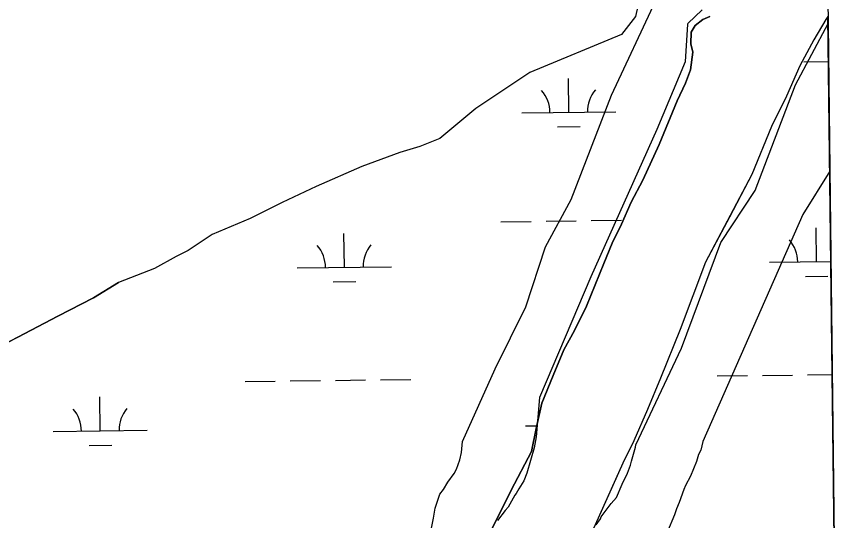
# Model space of a CAD drawing. Extents: x 3684037 to 3722149, y 433263 to 459021.
# Drawn here: x 3719128 to 3720009, y 440050 to 440586 of the extents above; entities that cross this region are included whole.
import ezdxf

# ---------------------------------------------------------------- set-up
doc = ezdxf.new("R2010")
doc.units = 0
for name, color, linetype in [('V-GRID-FRAM', 7, 'Continuous'), ('V-SITE-VEGE', 7, 'Continuous'), ('V-TOPO-SHOR', 7, 'Continuous'), ('V-WETL-SWMP', 7, 'Continuous')]:
    doc.layers.add(name, color=color, linetype=linetype)

msp = doc.modelspace()

# ---------------------------------------------------------------- linework, layer by layer
at = {"layer": 'V-GRID-FRAM'}
msp.add_lwpolyline([(3688058.95, 456858.86), (3719789.33, 457228.09), (3720008.82, 439046.89), (3688262.58, 438677.48), (3688058.95, 456858.86)], dxfattribs=at)
at = {"layer": 'V-SITE-VEGE'}
for p, q in [((3719760.27, 440502.14), (3719807.23, 440602.43)), ((3719856.68, 440592.58), (3719841.34, 440578.19)), ((3719841.05, 440577.55), (3719838.41, 440537.46)), ((3719841.34, 440578.19), (3719841.05, 440577.55)), ((3719955.73, 440513.11), (3719990.34, 440578.05)), ((3719990.34, 440578.05), (3719992.23, 440421.4)), ((3719838.41, 440537.46), (3719808.51, 440465.52)), ((3719912.79, 440400.84), (3719955.73, 440513.11)), ((3719717.31, 440391.02), (3719760.27, 440502.14)), ((3719808.51, 440465.52), (3719738.13, 440309.09)), ((3719992.23, 440421.4), (3719963.61, 440375.13)), ((3719876.22, 440345.63), (3719912.79, 440400.84)), ((3719689.89, 440340.77), (3719717.31, 440391.02)), ((3719963.61, 440375.13), (3719857.25, 440133.92)), ((3719834.54, 440233.26), (3719876.22, 440345.63)), ((3719669.04, 440277.24), (3719689.89, 440340.77)), ((3719738.13, 440309.09), (3719683.47, 440180.9)), ((3719636.48, 440211.29), (3719669.04, 440277.24)), ((3719786.11, 440130.52), (3719834.54, 440233.26)), ((3719601.63, 440134.15), (3719636.48, 440211.29)), ((3719683.47, 440180.9), (3719680.24, 440139.01)), ((3719600.79, 440122.44), (3719601.63, 440134.15)), ((3719680.24, 440139.01), (3719678, 440127.29)), ((3719857.25, 440133.92), (3719854.98, 440125)), ((3719678, 440127.29), (3719670.26, 440100.54)), ((3719781.58, 440113.16), (3719785.67, 440128.17)), ((3719785.67, 440128.17), (3719786.11, 440130.52)), ((3719854.98, 440125), (3719852.67, 440120.3)), ((3719598.98, 440114.47), (3719600.79, 440122.44)), ((3719851.31, 440115.14), (3719850.4, 440112.79)), ((3719852.67, 440120.3), (3719851.31, 440115.14)), ((3719595.32, 440104.6), (3719598.98, 440114.47)), ((3719777, 440100.48), (3719780.21, 440108.94)), ((3719780.21, 440108.94), (3719781.58, 440113.16)), ((3719850.4, 440112.79), (3719843.97, 440097.29)), ((3719586.07, 440090.95), (3719593.02, 440099.9)), ((3719593.02, 440099.9), (3719595.32, 440104.6)), ((3719670.26, 440100.54), (3719667.05, 440092.09)), ((3719771.48, 440088.73), (3719777, 440100.48)), ((3719581.45, 440082.95), (3719586.07, 440090.95)), ((3719667.05, 440092.09), (3719661.5, 440083.61)), ((3719765.51, 440074.64), (3719771.48, 440088.73)), ((3719843.97, 440097.29), (3719838.9, 440087.42)), ((3719577.75, 440078.24), (3719581.45, 440082.95)), ((3719661.5, 440083.61), (3719658.73, 440078.91)), ((3719837.07, 440083.19), (3719832.03, 440069.1)), ((3719838.9, 440087.42), (3719837.07, 440083.19)), ((3719572.72, 440063.22), (3719577.75, 440078.24)), ((3719657.34, 440077.02), (3719650.43, 440064.33)), ((3719658.73, 440078.91), (3719657.34, 440077.02)), ((3719759.95, 440068.04), (3719765.51, 440074.64)), ((3719570.94, 440052.44), (3719572.72, 440063.22)), ((3719650.43, 440064.33), (3719647.18, 440060.55)), ((3719749.29, 440053.91), (3719759.95, 440068.04)), ((3719829.28, 440062.52), (3719826.99, 440055.95)), ((3719832.03, 440069.1), (3719829.28, 440062.52)), ((3719647.18, 440060.55), (3719638.84, 440050.19)), ((3719748.37, 440052.03), (3719749.29, 440053.91)), ((3719826.99, 440055.95), (3719819.64, 440038.57)), ((3719568.24, 440038.37), (3719570.94, 440052.44)), ((3719743.75, 440045.43), (3719748.37, 440052.03))]:
    msp.add_line(p, q, dxfattribs=at)
at = {"layer": 'V-TOPO-SHOR'}
for points in [[(3719789.91, 440604.56), (3719785.66, 440585.45), (3719770.81, 440566.35), (3719673.19, 440526.01), (3719615.9, 440487.8), (3719577.7, 440455.95), (3719556.48, 440447.46), (3719535.26, 440441.09), (3719494.94, 440426.23), (3719446.13, 440404.99), (3719410.05, 440388.01), (3719376.1, 440371.02), (3719335.78, 440354.04), (3719310.31, 440337.05), (3719297.58, 440330.68), (3719274.23, 440317.94), (3719236.04, 440303.08)], [(3719864.66, 440585.55), (3719857.16, 440582.39), (3719849.26, 440576.06), (3719844.91, 440568.95), (3719844.52, 440556.7), (3719846.5, 440547.62), (3719844.13, 440529.05), (3719839, 440514.82), (3719829.91, 440495.86), (3719810.96, 440449.63), (3719793.58, 440411.7), (3719780.95, 440388.39), (3719770.68, 440365.08), (3719760.81, 440344.93), (3719752.12, 440323.2), (3719733.56, 440277.76), (3719720.92, 440252.08), (3719709.47, 440231.53), (3719698.02, 440204.27), (3719686.17, 440174.64), (3719680.25, 440147.77), (3719675.12, 440123.28), (3719653.4, 440082.18), (3719630.49, 440035.96)], [(3719990.25, 440585.48), (3719987.93, 440582.56), (3719975.32, 440560.88), (3719960.34, 440533.28), (3719946.16, 440500.95), (3719930.39, 440468.62), (3719909.51, 440417.76), (3719885.47, 440372.42), (3719860.25, 440324.71), (3719833.06, 440252.95), (3719812.18, 440201.3), (3719798.38, 440168.18), (3719783.8, 440134.67), (3719772.37, 440111.02), (3719761.73, 440087.36), (3719739.67, 440038.47), (3719721.54, 440005.75), (3719700.26, 439965.53), (3719679.37, 439917.43), (3719650.21, 439843.31)], [(3719171.72, 440267.19), (3719209.4, 440286.63), (3719236.04, 440303.08)], [(3719082.09, 440220.76), (3719129.29, 440244.97), (3719171.72, 440267.19)]]:
    msp.add_lwpolyline(points, dxfattribs=at)
at = {"layer": 'V-WETL-SWMP'}
for p, q in [((3719789.9, 440604.56), (3719785.66, 440585.45)), ((3719785.66, 440585.45), (3719770.81, 440566.35)), ((3719849.26, 440576.06), (3719857.16, 440582.38)), ((3719857.16, 440582.38), (3719864.66, 440585.55)), ((3719987.93, 440582.56), (3719975.32, 440560.88)), ((3719990.25, 440585.48), (3719987.93, 440582.56)), ((3720008.82, 439046.89), (3719990.25, 440585.48)), ((3719844.91, 440568.95), (3719849.26, 440576.06)), ((3719770.81, 440566.35), (3719673.19, 440526.01)), ((3719844.52, 440556.7), (3719844.91, 440568.95)), ((3719846.5, 440547.62), (3719844.52, 440556.7)), ((3719975.32, 440560.88), (3719960.34, 440533.28)), ((3719844.13, 440529.05), (3719846.5, 440547.62)), ((3719839, 440514.82), (3719844.13, 440529.05)), ((3719960.34, 440533.28), (3719946.16, 440500.95)), ((3719964.74, 440537.5), (3719990.82, 440537.8)), ((3719673.19, 440526.01), (3719615.89, 440487.79)), ((3719714.75, 440483.84), (3719714.33, 440519.84)), ((3719829.91, 440495.86), (3719839, 440514.82)), ((3719810.96, 440449.63), (3719829.91, 440495.86)), ((3719946.16, 440500.95), (3719930.39, 440468.62)), ((3719615.89, 440487.79), (3719577.7, 440455.95)), ((3719664.75, 440483.26), (3719764.75, 440484.42)), ((3719702.93, 440468.27), (3719726.93, 440468.55)), ((3719930.39, 440468.62), (3719909.51, 440417.76)), ((3719577.7, 440455.95), (3719556.48, 440447.46)), ((3719535.26, 440441.09), (3719494.94, 440426.22)), ((3719556.48, 440447.46), (3719535.26, 440441.09)), ((3719793.58, 440411.7), (3719810.96, 440449.63)), ((3719494.94, 440426.22), (3719446.13, 440404.99)), ((3719909.51, 440417.76), (3719860.25, 440324.71)), ((3719780.94, 440388.39), (3719793.58, 440411.7)), ((3719446.13, 440404.99), (3719410.05, 440388.01)), ((3719770.68, 440365.08), (3719780.94, 440388.39)), ((3719410.05, 440388.01), (3719376.1, 440371.02)), ((3719376.1, 440371.02), (3719335.77, 440354.03)), ((3719642.69, 440367.56), (3719674.69, 440367.93)), ((3719690.69, 440368.12), (3719722.69, 440368.49)), ((3719738.68, 440368.68), (3719770.68, 440369.05)), ((3719760.8, 440344.93), (3719770.68, 440365.08)), ((3719335.77, 440354.03), (3719310.31, 440337.05)), ((3719476.18, 440319.19), (3719475.76, 440355.19)), ((3719978.05, 440325.03), (3719977.63, 440361.03)), ((3719752.12, 440323.2), (3719760.8, 440344.93)), ((3719310.31, 440337.05), (3719297.58, 440330.68)), ((3719297.58, 440330.68), (3719274.23, 440317.94)), ((3719274.23, 440317.94), (3719236.04, 440303.08)), ((3719426.18, 440318.61), (3719526.18, 440319.77)), ((3719733.56, 440277.76), (3719752.12, 440323.2)), ((3719860.25, 440324.71), (3719833.06, 440252.95)), ((3719928.06, 440324.45), (3719993.39, 440325.21)), ((3719966.23, 440309.46), (3719990.23, 440309.74)), ((3719236.04, 440303.08), (3719209.4, 440286.63)), ((3719464.36, 440303.62), (3719488.36, 440303.9)), ((3719209.4, 440286.63), (3719171.72, 440267.19)), ((3719720.92, 440252.08), (3719733.56, 440277.76)), ((3719171.72, 440267.19), (3719129.29, 440244.97)), ((3719709.47, 440231.53), (3719720.92, 440252.08)), ((3719833.06, 440252.95), (3719812.18, 440201.3)), ((3719129.29, 440244.97), (3719082.09, 440220.76)), ((3719698.02, 440204.27), (3719709.47, 440231.53)), ((3719686.17, 440174.64), (3719698.02, 440204.27)), ((3719872.61, 440203.73), (3719904.61, 440204.1)), ((3719920.61, 440204.28), (3719952.61, 440204.66)), ((3719968.61, 440204.84), (3719994.84, 440205.15)), ((3719370.74, 440197.89), (3719402.74, 440198.26)), ((3719418.74, 440198.44), (3719450.73, 440198.82)), ((3719466.73, 440199), (3719498.73, 440199.38)), ((3719514.73, 440199.56), (3719546.73, 440199.93)), ((3719812.18, 440201.3), (3719798.38, 440168.18)), ((3719216.75, 440145.35), (3719216.33, 440181.35)), ((3719680.25, 440147.77), (3719686.17, 440174.64)), ((3719798.38, 440168.18), (3719783.8, 440134.67)), ((3719668.63, 440150.61), (3719680.9, 440150.75)), ((3719166.75, 440144.77), (3719266.74, 440145.93)), ((3719675.12, 440123.28), (3719680.25, 440147.77)), ((3719783.8, 440134.67), (3719772.37, 440111.02)), ((3719204.93, 440129.78), (3719228.93, 440130.06)), ((3719653.4, 440082.18), (3719675.12, 440123.28)), ((3719772.37, 440111.02), (3719739.67, 440038.47)), ((3719630.49, 440035.96), (3719653.4, 440082.18))]:
    msp.add_line(p, q, dxfattribs=at)
for centre, start, end in [((3719659.51, 440483.67), 359.89487, 41.43853), ((3719769.98, 440484.96), 139.89486, 181.43852), ((3719922.81, 440324.86), 359.89487, 41.43853), ((3719420.93, 440319.02), 359.89487, 41.43853), ((3719531.41, 440320.31), 139.89486, 181.43852), ((3719161.5, 440145.18), 359.89487, 41.43853), ((3719271.98, 440146.47), 139.89486, 181.43852)]:
    msp.add_arc(centre, 35.25, start, end, dxfattribs=at)

doc.saveas('drawing.dxf')
